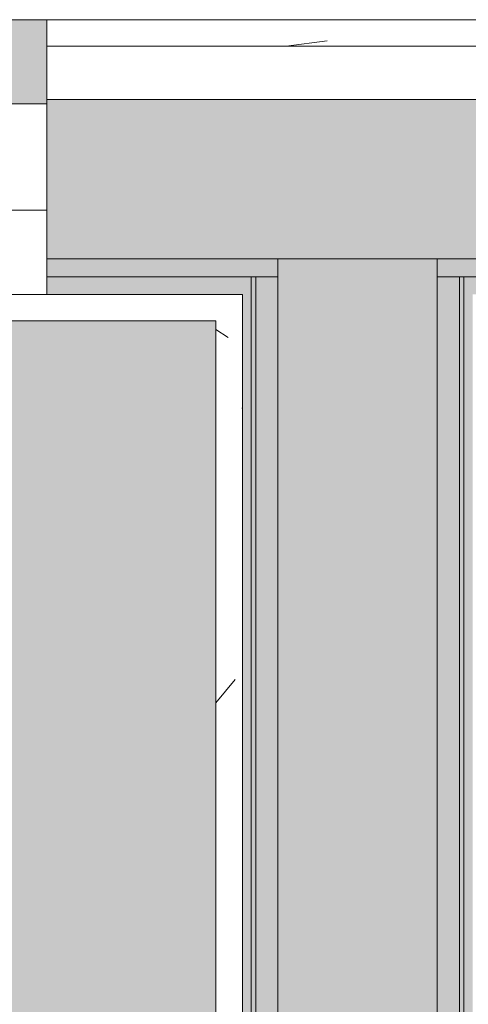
# Model space of a CAD drawing. Header units: millimetres. Extents: x 5980700 to 6194397, y -12939 to 2351883.
# Tile 425 of 587: x 6096106 to 6096359, y 4086 to 4642. Entities that reach past the tile are written whole.
import ezdxf

# ---------------------------------------------------------------- set-up
doc = ezdxf.new("R2010")
doc.units = ezdxf.units.MM
for name, color, linetype, lineweight in [('A-CLNG-PATT', 13, 'Continuous', 9), ('A-FLOR-PATT', 8, 'Continuous', 18), ('A-GLAZ', 151, 'Continuous', 9), ('A-WALL', 113, 'Continuous', 18), ('A-WALL-PATT', 111, 'Continuous', 25)]:
    doc.layers.add(name, color=color, linetype=linetype, lineweight=lineweight)
pattern_1 = [(49.99999999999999, (0, 0), (182.184668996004, -15.93908553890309), [19.05, -209.55]), (355, (0, 0), (-35.24242749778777, 191.0566080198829), [15.24, -167.64]), (100.451, (15.182, -1.328), (146.9425016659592, 175.1166878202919), [16.19, -178.09]), (46.184, (0, 50.8), (271.0788941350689, -42.04327417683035), [28.575, -314.325]), (96.636, (22.59, 47.297), (237.4025071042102, 247.4272132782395), [24.285, -267.135]), (351.184, (0, 50.8), (237.404605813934, 247.4251178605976), [22.86, -251.46]), (21, (25.4, 38.1), (151.6148798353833, -102.2655185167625), [19.05, -209.55]), (326, (25.4, 38.1), (61.80235996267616, 184.1877424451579), [15.24, -167.64]), (71.45100000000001, (38.035, 29.578), (213.4170626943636, 81.92136778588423), [16.19, -178.09]), (37.50000000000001, (0, 0), (3.08832282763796, 84.55507579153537), [8.382, -157.226, 8.382, -161.798, -168.275]), (37.50000000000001, (0, 0), (3.08832282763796, 84.55507579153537), [-335.788, 8.382, -159.893]), (7.499999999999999, (0, 0), (66.81943811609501, 100.1807470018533), [8.382, -88.646, 8.382, -153.416, -64.135]), (7.499999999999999, (0, 0), (66.81943811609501, 100.1807470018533), [-258.826, 8.382, -55.753]), (327.5, (-56.642, 0), (135.5904877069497, -5.7289126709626), [8.382, -55.118, 8.382, -189.738, -262.89]), (327.5, (-56.642, 0), (135.5904877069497, -5.7289126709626), [-261.62, 8.382, -254.508]), (317.5, (-82.042, 0), (148.1288864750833, 25.42676126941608), [8.382, -74.168, 8.382, -123.19, -186.69]), (317.5, (-82.042, 0), (148.1288864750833, 25.42676126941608), [-214.122, 8.382, -178.308])]

# ---------------------------------------------------------------- blocks, each defined once
blk = doc.blocks.new('FX-HRT-JANELA_MAXIM-AR-2FLS - 120x60cm-2FLS-ALU-3_0cmFolha 2-4108880-PLANTA DE CAIMENTO DE PISOS - 1 PAV_')
at = {"layer": 'A-GLAZ', "lineweight": 5}
for p, q in [((-800.0000000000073, -77.50000000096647), (-800.0000000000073, 77.49999999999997)), ((-800.0000000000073, 77.49999999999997), (-800.0000000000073, -77.50000000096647)), ((-800.0000000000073, 30.00000000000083), (-769.9999999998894, 30.00000000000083)), ((-769.9999999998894, -30.00000000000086), (-800.0000000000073, -30.00000000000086))]:
    blk.add_line(p, q, dxfattribs=at)
at = {"layer": 'A-GLAZ', "color": 250, "lineweight": 5}
for p, q in [((-800.0000000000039, 77.50000000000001), (-800.0000000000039, -77.49999999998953)), ((-800.0000000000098, 77.5), (-770.0000000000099, 77.5)), ((-800.0000000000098, 29.99999999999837), (-800.0000000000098, 77.5)), ((-800.0000000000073, 30.0000000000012), (799.9999999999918, 30.0000000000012)), ((-800.0000000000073, -29.99999999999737), (-800.0000000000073, 30.00000000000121)), ((-800.0000000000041, 30.00000000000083), (-769.9999999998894, 30.00000000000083)), ((799.9999999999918, -29.99999999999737), (-800.0000000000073, -29.99999999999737)), ((-769.9999999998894, -30.00000000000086), (-800.0000000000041, -30.00000000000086))]:
    blk.add_line(p, q, dxfattribs=at)
blk = doc.blocks.new('BE-PMSa-MOD-ARQ-CONEXAODOFUTURO-EX-000-R_rvt-2-PLANTA DE CAIMENTO DE PISOS - 1 PAV_')
at = {"layer": 'A-CLNG-PATT', "lineweight": 5}
h = blk.add_hatch(dxfattribs=at)
h.set_pattern_fill('FP_2', color=191, style=0, pattern_type=2)
h.set_pattern_definition([(0, (0, 0), (812.8, 203.2), [33.528, -576.072, 33.528, -576.072, -3251.2]), (0, (0, 0), (812.8, 203.2), [-1219.2, 33.528, -1185.672, 33.528, -576.072, -1422.4]), (0, (0, 0), (812.8, 203.2), [-3048, 33.528, -372.872, 33.528, -982.472]), (120, (304.8, 101.6), (-582.3763620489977, 602.3054481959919), [33.52799999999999, -576.0719999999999, 33.52799999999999, -576.0719999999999, -3251.199999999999]), (120, (304.8, 101.6), (-582.3763620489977, 602.3054481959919), [-1219.2, 33.52799999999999, -1185.672, 33.52799999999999, -576.0719999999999, -1422.4]), (120, (304.8, 101.6), (-582.3763620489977, 602.3054481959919), [-3048, 33.52799999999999, -372.8719999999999, 33.52799999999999, -982.4719999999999]), (240, (406.4, 508), (-230.4236379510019, -805.5054481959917), [33.528, -576.072, 33.528, -576.072, -3251.2]), (240, (406.4, 508), (-230.4236379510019, -805.5054481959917), [-1219.2, 33.528, -1185.672, 33.528, -576.072, -1422.4]), (240, (406.4, 508), (-230.4236379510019, -805.5054481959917), [-3048, 33.528, -372.872, 33.528, -982.472])])
h.paths.add_polyline_path([(-4222.113044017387, 4641.658994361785), (-4180.249042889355, 4642.64374296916), (-4188.405411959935, 4647.501715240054), (-4201.815905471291, 4658.980189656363), (-4208.721457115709, 4666.689964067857), (-4213.344585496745, 4674.157160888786), (-4222.113044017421, 4674.157160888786), (-4222.113044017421, 4658.980189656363)])
h.paths.add_polyline_path([(-4071.334095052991, 4641.658994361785), (-4048.614845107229, 4641.658994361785), (-4048.614845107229, 4671.658994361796), (-798.6148451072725, 4670.78704277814), (-798.6148451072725, 4641.658994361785), (4740.84754862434, 4641.658994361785), (4740.84754862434, 4671.658994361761), (7990.847548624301, 4670.787042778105), (7990.847548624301, 4641.658994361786), (8195.12662477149, 4641.658994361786), (8194.894108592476, 4674.157160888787), (-4067.985212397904, 4673.397218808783), (-4076.004587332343, 4662.31379409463), (-4087.396640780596, 4651.320948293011), (-4100.610255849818, 4642.643742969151), (-4101.304649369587, 4641.658994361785), (-4075.477744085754, 4641.658994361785)])
h.paths.add_polyline_path([(-4117.020151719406, 4643.367680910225), (-4106.45936846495, 4647.501715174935), (-4112.598217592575, 4645.199305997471)])
h.paths.add_polyline_path([(-4099.673193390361, 4651.129115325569), (-4092.74178460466, 4656.039965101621), (-4098.813227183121, 4651.788990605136)])
at = {"layer": 'A-FLOR-PATT', "lineweight": 5}
h = blk.add_hatch(dxfattribs=at)
h.set_pattern_fill('FP_100', color=133, style=0, pattern_type=2)
h.set_pattern_definition(pattern_1)
h.paths.add_polyline_path([(-1916.114845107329, -8177.825683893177), (-1683.614845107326, -8177.825683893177), (-1683.614845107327, -1915.841005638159), (-3033.614845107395, -1915.841005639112), (-3033.614845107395, -1900.841005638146), (-3933.614845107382, -1900.841005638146), (-3933.614845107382, -2050.841005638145), (-1818.614845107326, -2050.841005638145), (-1818.614845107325, -8042.852683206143), (-4146.617820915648, -8042.852683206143), (-4146.617820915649, -4063.841794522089), (-3970.61666258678, -4063.841794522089), (-3970.61666258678, -3457.84179452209), (-4146.617820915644, -3457.84179452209), (-4146.617820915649, -2138.841794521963), (-3970.61666258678, -2138.841794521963), (-3970.61666258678, -2050.841005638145), (-3963.614845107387, -2050.841005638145), (-3963.614845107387, -1900.841005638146), (-3973.614845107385, -1900.841005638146), (-3973.614845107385, -1915.841005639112), (-4105.616662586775, -1915.841005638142), (-4105.616662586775, -2003.84179452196), (-4281.617820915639, -2003.84179452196), (-4281.617820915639, -3592.841794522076), (-4105.61666258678, -3592.841794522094), (-4105.61666258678, -3928.841794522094), (-4281.617820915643, -3928.841794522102), (-4281.615120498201, -8177.82568389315), (-1916.459753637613, -8177.825683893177)])
h.paths.add_polyline_path([(8258.385255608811, -8167.825683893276), (15620.8643440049, -8167.825683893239), (15620.86434400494, -1925.841005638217), (12311.88333741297, -1925.841005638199), (12311.88333741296, -2018.841794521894), (11955.88333741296, -2018.841794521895), (11955.88333741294, -1925.841005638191), (9541.385154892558, -1925.841005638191), (9541.385154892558, -1915.841005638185), (9491.385154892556, -1915.841005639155), (9491.385154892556, -1900.841005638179), (8591.38515489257, -1900.841005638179), (8591.38515489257, -2050.841005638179), (11830.88333741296, -2050.841005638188), (11830.88333741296, -2143.841794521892), (12436.88333741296, -2143.841794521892), (12436.88333741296, -2050.841005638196), (15495.86434400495, -2050.841005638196), (15495.86434400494, -8042.825683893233), (8383.385255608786, -8042.825683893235), (8383.385255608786, -4063.841794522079), (8559.379702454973, -4063.841794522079), (8559.379702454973, -3457.841794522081), (8383.385255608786, -3457.84179452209), (8383.385255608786, -2138.841794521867), (8559.379702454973, -2138.84179452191), (8559.379702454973, -2050.841005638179), (8561.385154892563, -2050.753085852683), (8561.385154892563, -1900.841005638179), (8551.38515489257, -1900.841005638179), (8551.38515489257, -1915.841005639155), (8501.385154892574, -1915.841005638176), (8501.385154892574, -1925.841005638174), (8434.379702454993, -1925.841005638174), (8434.379702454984, -2013.841794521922), (8258.385255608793, -2013.841794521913), (8258.385255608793, -3582.841794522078), (8434.379702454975, -3582.841794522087), (8434.379702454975, -3938.841794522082), (8258.385255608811, -3938.841794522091), (8258.385255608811, -8156.700611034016)])
h.paths.add_polyline_path([(19984.7546155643, -8167.825683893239), (20089.38682609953, -8167.825683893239), (20089.38682609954, -5194.841794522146), (19913.3833374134, -5194.841794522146), (19913.3833374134, -4838.841794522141), (20089.38682609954, -4838.841794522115), (20089.38682609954, -2013.84179452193), (19913.3833374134, -2013.841794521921), (19913.3833374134, -1657.841794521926), (20089.38682609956, -1657.841794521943), (20089.38682609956, 1166.158205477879), (19913.38333741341, 1166.158205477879), (19913.38333741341, 1522.158205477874), (20089.38682609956, 1522.158205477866), (20089.38682609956, 4296.158205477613), (19913.38333741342, 4296.15820547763), (19913.3833374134, 4461.658994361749), (15971.88333741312, 4461.658994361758), (15971.88333741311, 4296.15820547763), (15800.86434400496, 4296.15820547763), (15800.86434400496, -605.8410056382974), (15790.86434400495, -605.8410056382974), (15790.86434400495, -655.841005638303), (15775.86434400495, -655.841005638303), (15775.86434400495, -1555.841005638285), (16091.88333741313, -1555.841005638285), (16091.88333741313, -1527.841794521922), (15925.86434400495, -1527.841794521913), (15925.86434400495, 4171.158205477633), (16096.88333741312, 4171.158205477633), (16097.48518693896, 4336.658994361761), (19788.38333741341, 4336.658994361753), (19788.38333741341, 4171.158205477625), (19964.38682609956, 4171.158205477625), (19964.38682609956, 1647.158205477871), (19788.38333741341, 1647.158205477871), (19788.38333741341, 1041.158205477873), (19964.38682609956, 1041.158205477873), (19964.38682609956, -1532.84179452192), (19788.38333741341, -1532.84179452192), (19788.38333741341, -2138.841794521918), (19964.38682609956, -2138.841794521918), (19964.38682609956, -4713.841794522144), (19788.3833374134, -4713.841794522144), (19788.3833374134, -5319.841794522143), (19964.38682609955, -5319.841794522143), (19964.38682609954, -8042.82568389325), (15925.86434400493, -8042.825683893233), (15925.86434400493, -2143.841794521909), (16091.88333741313, -2143.841794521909), (16091.88333741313, -1585.841005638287), (15775.86434400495, -1585.841005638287), (15775.86434400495, -1595.841005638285), (15790.86434400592, -1595.841005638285), (15790.86434400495, -1652.84179452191), (15966.88333741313, -1653.220801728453), (15966.88333741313, -2018.84179452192), (15800.86434400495, -2018.841794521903), (15800.86434400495, -8167.825683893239), (19925.14432074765, -8167.825683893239)])
h.paths.add_polyline_path([(-5690.728343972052, -8167.825683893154), (-4451.617820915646, -8167.825683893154), (-4451.617820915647, -1925.841005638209), (-4506.114845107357, -1925.84100563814), (-4506.114845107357, -1915.841005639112), (-4536.11484510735, -1915.841005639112), (-4536.11484510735, -1900.841005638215), (-4546.114845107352, -1900.841005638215), (-4546.114845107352, -2740.841005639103), (-4536.114845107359, -2740.841005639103), (-4536.114845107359, -2751.8410056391), (-4516.109778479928, -2751.8410056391), (-4516.109778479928, -2640.8410056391), (-4497.109778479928, -2640.8410056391), (-4497.109778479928, -2770.841005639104), (-4536.114845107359, -2770.841005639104), (-4536.114845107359, -2780.841005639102), (-4546.114845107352, -2780.841005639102), (-4546.114845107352, -2820.841005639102), (-4576.114845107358, -2820.841005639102), (-4576.617820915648, -8042.852683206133), (-11628.61484510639, -8042.852683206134), (-11628.6148451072, -2138.841794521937), (-11585.61666258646, -2138.841794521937), (-11585.61666258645, -2050.841005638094), (-8474.116662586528, -2050.841005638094), (-8474.116662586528, -2138.841794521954), (-7858.116662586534, -2138.841794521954), (-7858.116662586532, -2050.841005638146), (-4576.617820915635, -2050.841005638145), (-4576.617820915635, -1900.841005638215), (-5476.114845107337, -1900.841005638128), (-5476.114845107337, -1915.841005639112), (-5528.614845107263, -1915.841005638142), (-5528.614845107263, -1925.841005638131), (-7983.116662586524, -1925.841005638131), (-7983.116662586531, -2013.841794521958), (-8324.11666258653, -2013.841794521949), (-8324.11666258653, -2003.841794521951), (-8339.116662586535, -2003.84179452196), (-8339.116662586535, -1925.841005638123), (-11720.61666258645, -1925.841005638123), (-11720.61666258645, -2003.841794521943), (-11753.61484510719, -2003.841794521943), (-11753.61034441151, -8167.825683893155), (-5985.163661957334, -8167.825683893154)])
h.paths.add_polyline_path([(-15701.5291554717, -8167.825683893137), (-11933.6148451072, -8167.825683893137), (-11933.6148451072, -2013.841794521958), (-12076.61666258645, -2013.841794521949), (-12076.61666258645, -1657.841794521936), (-11923.61484510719, -1657.841794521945), (-11923.61484510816, -1515.8410056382), (-11908.61484510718, -1515.8410056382), (-11908.61484510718, -1505.841005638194), (-12058.61484510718, -1505.841005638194), (-12058.61484510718, -1532.841794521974), (-12201.61666258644, -1532.841794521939), (-12201.61666258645, -2138.841794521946), (-12058.61484510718, -2138.841794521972), (-12058.61484510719, -8042.851795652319), (-16321.61588608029, -8042.826571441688), (-16321.61588608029, -5319.841794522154), (-16145.61666258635, -5319.841794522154), (-16145.61666258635, -4713.841794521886), (-16321.61588608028, -4713.681888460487), (-16321.61588608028, -2138.84179452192), (-16145.61666258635, -2138.841794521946), (-16145.61666258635, -1532.841794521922), (-16321.61588608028, -1532.841794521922), (-16321.61588608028, 1041.158205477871), (-16145.61666258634, 1041.158205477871), (-16145.61666258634, 1647.158205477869), (-16321.61588608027, 1647.158205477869), (-16321.61588608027, 4171.158205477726), (-16145.61666258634, 4171.158205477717), (-16145.61666258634, 4336.658994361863), (-12201.61666258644, 4336.658994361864), (-12201.61666258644, 4171.158205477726), (-12058.61484510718, 4171.158205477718), (-12058.61484510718, -1475.841005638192), (-11908.61484510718, -1475.841005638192), (-11908.61484510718, -575.8410056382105), (-11923.61484510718, -575.8410056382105), (-11923.61484510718, -525.8410056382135), (-11933.61484510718, -525.8410056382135), (-11933.61484510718, 4296.158205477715), (-12076.61666258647, 4296.158205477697), (-12076.61666258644, 4461.658994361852), (-16270.61666258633, 4461.658994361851), (-16270.61666258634, 4296.158205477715), (-16446.62225526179, 4296.158205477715), (-16446.61588608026, 1522.158205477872), (-16270.61666258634, 1522.158205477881), (-16270.61666258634, 1166.158205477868), (-16446.62225526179, 1166.158205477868), (-16446.61588608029, -1657.841794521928), (-16270.61666258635, -1657.841794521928), (-16270.61666258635, -2013.841794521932), (-16446.6222552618, -2013.841794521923), (-16446.61588608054, -4838.841794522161), (-16270.61666258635, -4838.841794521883), (-16270.61666258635, -5194.841794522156), (-16446.62225526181, -5194.841794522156), (-16446.61573815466, -8167.825683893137), (-15735.98765560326, -8167.825683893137)])
h.paths.add_polyline_path([(8551.38515489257, -1770.841005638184), (9491.385154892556, -1770.841005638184), (9491.385154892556, -1755.841005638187), (9630.135154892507, -1755.841005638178), (9630.135154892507, -1740.841005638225), (11880.13515489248, -1741.712957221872), (11880.13515489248, -1755.841005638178), (11965.88333741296, -1755.841005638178), (11965.88333741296, -1662.841794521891), (12301.88333741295, -1662.841794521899), (12301.88333741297, -1755.841005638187), (12713.6541483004, -1755.841005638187), (12713.6541483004, -1740.841005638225), (14963.65414830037, -1741.712957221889), (14963.65414830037, -1755.841005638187), (15630.86434400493, -1755.841005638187), (15630.86434400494, -1595.841005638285), (15645.86434400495, -1595.841005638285), (15645.86434400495, -655.841005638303), (15630.86434400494, -655.841005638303), (15630.86434400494, -29.5925127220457), (15087.63515489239, -29.59251272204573), (15087.63515489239, -44.5925127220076), (12837.63515489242, -43.72056113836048), (12837.63515489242, -29.59251272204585), (11880.13515489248, -29.5925127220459), (11880.13515489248, -44.59251272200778), (9630.135154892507, -43.72056113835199), (9630.135154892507, -29.59251272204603), (9408.885154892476, -29.59251272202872), (9408.885154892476, -14.5925127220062), (8468.885154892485, -14.59251272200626), (8468.885154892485, -29.59251272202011), (8008.885154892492, -29.59251272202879), (8008.885154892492, -14.59251272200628), (7068.885154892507, -14.65234280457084), (7068.885154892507, -29.59251272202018), (4511.785154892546, -29.59251272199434), (4511.785154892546, 3549.158994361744), (3951.785154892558, 3549.158994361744), (3951.785154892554, 4471.658994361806), (2159.383337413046, 4471.658994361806), (2159.383337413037, 4306.158205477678), (1813.383337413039, 4306.15820547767), (1813.383337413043, 4471.658994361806), (284.8931309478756, 4471.658994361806), (284.8931309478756, 4486.658994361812), (77.29277039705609, 4486.658994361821), (77.29277039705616, 3238.903506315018), (70.48333741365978, 3238.903506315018), (70.48333741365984, 2137.158205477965), (121.3819838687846, 2137.158205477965), (121.3819838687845, 3231.348105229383), (111.0710947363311, 3241.658994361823), (106.381983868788, 3259.158994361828), (111.0710947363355, 3276.658994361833), (124.1088842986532, 3289.53068128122), (143.3753948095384, 3293.624861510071), (158.8819838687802, 3289.469883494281), (171.692873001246, 3276.658994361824), (176.3819838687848, 3259.158994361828), (171.692873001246, 3241.658994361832), (161.3819838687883, 3231.348105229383), (161.3819838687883, 2137.158205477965), (220.483337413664, 2137.158205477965), (220.4833374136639, 4336.658994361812), (1678.38333741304, 4336.658994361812), (1678.38333741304, 4171.158205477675), (2294.38333741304, 4171.158205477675), (2294.38333741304, 4336.658994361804), (3816.785154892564, 4336.658994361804), (3816.785154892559, 3414.158994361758), (4376.785154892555, 3414.158994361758), (4376.785154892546, -164.5925127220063), (15495.86434400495, -164.5925127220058), (15495.86434400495, -1620.841005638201), (12436.88333741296, -1620.841005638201), (12436.88333741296, -1527.841794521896), (11830.88333741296, -1527.841794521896), (11830.88333741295, -1620.841005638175), (8559.379702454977, -1620.841005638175), (8559.379702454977, -1532.841794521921), (7943.379702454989, -1532.841794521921), (7943.379702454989, -1620.841005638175), (2289.383337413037, -1620.841005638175), (2289.383337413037, -1527.841794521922), (2261.385126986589, -1527.841794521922), (2261.385126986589, -1770.841005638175), (3121.385126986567, -1770.841005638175), (3121.385126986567, -1755.8410056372), (4481.585154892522, -1755.841005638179), (4481.585154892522, -1770.841005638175), (5321.585154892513, -1770.841005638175), (5321.585154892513, -1755.841005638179), (7021.385154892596, -1755.841005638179), (7021.385154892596, -1770.841005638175), (7961.385154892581, -1770.841005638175), (7961.385154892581, -1755.841005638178), (8078.379702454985, -1755.841005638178), (8078.379702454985, -1667.841794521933), (8424.379702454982, -1667.841794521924), (8424.379702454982, -1755.841005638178), (8551.38515489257, -1755.841005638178)])
h.paths.add_polyline_path([(2231.385126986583, -1770.841005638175), (2231.385126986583, -1527.841794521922), (1766.385126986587, -1527.841794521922), (1766.385126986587, -1770.841005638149), (1776.385126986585, -1770.841005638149), (1776.385126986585, -1755.8410056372), (1818.383337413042, -1755.841005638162), (1818.383337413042, -1662.841794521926), (2154.383337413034, -1662.841794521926), (2154.383337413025, -1755.84100563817), (2221.385126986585, -1755.841005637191), (2221.385126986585, -1770.841005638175)])
h.paths.add_polyline_path([(-3963.614845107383, -1770.84100563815), (-3033.614845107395, -1770.84100563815), (-3033.614845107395, -1755.841005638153), (-1418.814900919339, -1755.841005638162), (-1418.814900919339, -1770.841005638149), (-578.8149009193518, -1770.841005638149), (-578.8149009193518, -1755.841005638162), (876.3851269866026, -1755.841005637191), (876.3851269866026, -1770.841005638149), (1736.38512698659, -1770.841005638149), (1736.38512698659, -1527.841794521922), (1683.383337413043, -1527.841794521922), (1683.383337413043, -1620.841005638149), (-3970.616662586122, -1620.84100563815), (-3970.61666258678, -1532.841794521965), (-4586.616662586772, -1532.841794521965), (-4586.616662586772, -1620.841005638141), (-7858.116662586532, -1620.841005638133), (-7858.116662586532, -1532.841794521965), (-8474.116662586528, -1532.841794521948), (-8474.116662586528, -1620.841005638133), (-11585.61666258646, -1620.841005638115), (-11585.61666258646, -1532.841794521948), (-11628.61484510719, -1532.841794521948), (-11628.61484510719, -164.6103600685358), (220.4833374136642, -164.6103600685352), (220.4833374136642, -29.61036006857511), (-2321.114845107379, -29.61036006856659), (-2321.114845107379, -14.61036006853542), (-3061.114845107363, -14.61036006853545), (-3061.114845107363, -29.61036006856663), (-3320.616662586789, -29.61036006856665), (-3320.616662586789, -14.61036006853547), (-4060.616662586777, -14.61036006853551), (-4060.616662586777, -29.61036006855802), (-4536.114845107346, -29.61036006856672), (-4536.114845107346, -14.61036006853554), (-5476.114845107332, -14.61036006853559), (-5476.114845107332, -29.6103600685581), (-5636.114845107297, -29.61036006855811), (-5636.114845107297, -44.61036006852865), (-7886.11484510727, -43.73840848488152), (-7886.11484510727, -29.61036006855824), (-8872.364845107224, -29.61036006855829), (-8872.364845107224, -44.6103600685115), (-11122.3648451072, -43.73840848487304), (-11122.3648451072, -29.61036006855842), (-11763.61484510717, -29.61036006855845), (-11763.61484510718, -575.8410056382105), (-11778.61484510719, -575.8410056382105), (-11778.61484510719, -1515.8410056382), (-11763.61484510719, -1515.8410056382), (-11763.61484510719, -1667.841794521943), (-11720.61666258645, -1667.841794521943), (-11720.61666258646, -1755.841005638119), (-11122.36484510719, -1755.841005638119), (-11122.36484510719, -1740.841005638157), (-8872.36484510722, -1741.712957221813), (-8872.36484510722, -1755.841005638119), (-8339.116662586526, -1755.841005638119), (-8339.116662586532, -1667.841794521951), (-7993.116662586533, -1667.841794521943), (-7993.116662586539, -1755.841005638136), (-7886.114845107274, -1755.841005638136), (-7886.114845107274, -1740.841005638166), (-5636.114845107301, -1741.712957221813), (-5636.114845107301, -1755.841005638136), (-5476.114845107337, -1755.841005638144), (-5476.114845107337, -1770.841005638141), (-4536.11484510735, -1770.841005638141), (-4536.11484510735, -1755.841005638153), (-4451.616662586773, -1755.841005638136), (-4451.616662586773, -1667.84179452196), (-4105.616662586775, -1667.84179452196), (-4105.616662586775, -1755.841005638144), (-3973.614845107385, -1755.841005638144), (-3973.614845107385, -1770.84100563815)])
h.paths.add_polyline_path([(-5396.293025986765, 115.3896399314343), (-4576.11484510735, 115.3896399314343), (-4576.11484510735, 431.4034837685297), (-4586.616662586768, 431.4034837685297), (-4586.616662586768, 265.3896399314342), (-11628.61484510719, 265.3896399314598), (-11628.61484510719, 4171.158205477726), (-11585.61666258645, 4171.158205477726), (-11585.61666258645, 4336.658994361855), (-8474.116662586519, 4336.658994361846), (-8474.116662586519, 4171.158205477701), (-7858.116662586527, 4171.158205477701), (-7858.116662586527, 4336.658994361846), (-4586.616662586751, 4336.658994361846), (-4586.616662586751, 4171.158205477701), (-4538.614845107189, 4171.158205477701), (-4538.614845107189, 2287.158205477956), (-4586.616662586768, 2287.158205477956), (-4586.616662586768, 1681.158205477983), (-4538.614845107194, 1681.158205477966), (-4538.614845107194, 995.3896399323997), (-4536.114845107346, 995.3896399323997), (-4536.114845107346, 985.3896399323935), (-4497.109778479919, 985.3896399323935), (-4497.109778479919, 855.3896399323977), (-4516.109778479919, 855.3896399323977), (-4516.109778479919, 966.3896399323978), (-4536.114845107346, 966.3896399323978), (-4536.114845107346, 955.3896399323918), (-4538.614845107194, 955.3896399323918), (-4538.614845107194, 431.4034837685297), (-4546.114845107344, 431.4034837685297), (-4546.114845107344, 115.3896399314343), (-4536.114845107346, 115.3896399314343), (-4536.114845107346, 130.3896399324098), (-4486.114845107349, 130.3896399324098), (-4486.114845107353, 140.3896399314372), (-4461.616662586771, 140.3896399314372), (-4461.616662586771, 306.4034837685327), (-4413.614845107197, 306.4034837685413), (-4413.614845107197, 1806.158205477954), (-4461.616662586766, 1806.158205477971), (-4461.616662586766, 2162.158205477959), (-4413.614845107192, 2162.158205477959), (-4413.614845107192, 4296.158205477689), (-4461.616662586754, 4296.158205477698), (-4461.616662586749, 4461.658994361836), (-7983.116662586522, 4461.658994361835), (-7983.116662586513, 4296.158205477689), (-8349.116662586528, 4296.158205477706), (-8349.116662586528, 4461.658994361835), (-11710.61666258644, 4461.658994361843), (-11710.61666258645, 4296.158205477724), (-11753.61484510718, 4296.158205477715), (-11753.61484510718, 140.3896399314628), (-5526.11484510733, 140.3896399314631), (-5526.11484510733, 130.3896399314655), (-5476.114845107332, 130.3896399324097), (-5476.114845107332, 115.3896399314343), (-5466.11484510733, 115.3896399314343)])
h.paths.add_polyline_path([(8478.885154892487, 115.4074872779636), (8478.885154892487, 431.4034837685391), (8378.385255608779, 431.4034837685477), (8378.385255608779, 1037.158205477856), (8561.383337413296, 1037.158205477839), (8561.383337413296, 1651.158205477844), (8378.385255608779, 1651.158205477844), (8378.385255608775, 4171.158205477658), (8559.383337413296, 4171.158205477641), (8559.383337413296, 4336.658994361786), (11825.88333741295, 4336.658994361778), (11825.88333741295, 4171.158205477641), (12441.88333741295, 4171.158205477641), (12441.88333741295, 4336.658994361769), (15495.86434400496, 4336.65899436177), (15495.86434400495, 265.4074872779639), (8559.379702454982, 265.4074872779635), (8559.379702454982, 431.4034837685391), (8508.885154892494, 431.4034837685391), (8508.885154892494, 115.4074872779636), (9408.885154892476, 115.4074872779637), (9408.885154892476, 130.4074872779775), (9438.885154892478, 130.4074872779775), (9438.885154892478, 140.4074872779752), (15620.86434400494, 140.4074872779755), (15620.86434400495, 4461.658994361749), (12316.88333741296, 4461.658994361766), (12316.88333741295, 4296.158205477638), (11950.88333741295, 4296.158205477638), (11950.88333741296, 4461.658994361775), (8434.383337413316, 4461.658994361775), (8434.383337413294, 4296.158205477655), (8253.385255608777, 4296.158205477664), (8253.385255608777, 1526.158205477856), (8436.383337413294, 1526.158205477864), (8436.383337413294, 1162.158205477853), (8253.385255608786, 1162.158205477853), (8253.385255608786, 306.4034837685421), (8434.379702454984, 306.4034837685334), (8434.379702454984, 140.4074872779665), (8438.885154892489, 140.4074872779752), (8438.885154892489, 130.4074872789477), (8468.885154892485, 130.4074872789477), (8468.885154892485, 115.4074872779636)])
h.paths.add_polyline_path([(7078.885154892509, 115.4074872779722), (7968.885154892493, 115.4074872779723), (7968.885154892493, 955.4074872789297), (7958.885154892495, 955.4074872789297), (7958.885154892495, 966.4074872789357), (7948.385255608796, 966.4074872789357), (7948.385255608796, 265.4074872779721), (4806.785154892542, 265.4074872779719), (4806.785154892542, 4336.658994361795), (7948.385255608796, 4336.658994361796), (7948.385255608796, 985.4074872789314), (7958.885154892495, 985.4074872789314), (7958.885154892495, 995.4074872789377), (7968.885154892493, 995.4074872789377), (7968.885154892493, 1035.407487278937), (7998.885154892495, 1035.407487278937), (7998.885154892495, 995.4074872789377), (8008.885154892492, 995.4074872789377), (8008.885154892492, 985.4074872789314), (8047.890221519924, 985.4074872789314), (8047.890221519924, 855.4074872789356), (8028.890221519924, 855.4074872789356), (8028.890221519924, 966.4074872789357), (8008.885154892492, 966.4074872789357), (8008.885154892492, 955.4074872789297), (7998.885154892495, 955.4074872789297), (7998.885154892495, 115.4074872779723), (8008.885154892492, 115.4074872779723), (8008.885154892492, 130.4074872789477), (8083.385255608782, 130.4074872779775), (8083.385255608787, 4471.65899436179), (4671.785154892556, 4471.658994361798), (4671.785154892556, 130.4074872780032), (7068.885154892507, 130.4074872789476), (7068.885154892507, 115.4074872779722)])
h.paths.add_polyline_path([(1857.919751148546, 1037.158205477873), (2296.383337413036, 1037.158205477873), (2296.383337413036, 1651.158205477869), (1676.383337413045, 1651.158205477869), (1676.383337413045, 1037.158205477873), (1826.383337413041, 1037.158205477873)])
h.paths.add_polyline_path([(2161.383337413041, 1172.158205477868), (1811.383337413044, 1172.158205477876), (1811.383337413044, 1516.158205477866), (2161.383337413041, 1516.158205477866), (2161.383337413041, 1177.256799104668)])
h.paths.add_polyline_path([(137.9111174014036, 3278.855100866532), (131.3834321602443, 3276.480338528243), (131.3834321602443, 3259.158994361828), (137.9112161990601, 3259.158994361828), (137.9112161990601, 3277.667937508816)])
h.paths.add_polyline_path([(141.3819838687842, 3259.158994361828), (161.3819838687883, 3259.158994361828), (158.7024919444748, 3268.550988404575), (155.5241194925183, 3273.003317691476), (148.2594671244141, 3277.615929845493), (141.461635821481, 3278.855091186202), (137.9111174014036, 3278.855100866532), (137.9112161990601, 3259.158994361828), (139.4408410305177, 3259.158994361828)])
h.paths.add_polyline_path([(127.2398482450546, 3259.158994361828), (131.3834321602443, 3259.60654442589), (131.3834321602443, 3276.480338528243), (126.061811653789, 3272.015600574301), (122.0634673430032, 3263.023564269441), (122.1477157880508, 3259.158994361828), (126.061811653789, 3259.158994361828)])
at = {"layer": 'A-WALL', "lineweight": 5}
for color, points in [(9, [(3731.201831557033, 4594.158994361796), (3856.385154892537, 4594.158994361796), (3856.385154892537, 4641.658994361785), (2256.385154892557, 4641.658994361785), (2256.385154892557, 4594.158994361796), (3323.042331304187, 4594.158994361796)]), (9, [(3974.285154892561, 3571.658994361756), (3974.285154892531, 4496.658994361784), (3971.785154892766, 4496.658994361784), (3971.785154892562, 3571.658994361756)]), (50, [(3986.785154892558, 3584.158994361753), (3986.785154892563, 4496.658994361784), (3974.285154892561, 4496.442356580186), (3974.285154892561, 3584.158994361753), (3980.037697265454, 3584.158994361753)]), (50, [(4076.78515489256, 3686.658994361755), (4089.285154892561, 3686.658994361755), (4089.285154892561, 4496.658994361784), (4076.78515489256, 4496.32932403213), (4076.78515489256, 3689.158994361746)]), (9, [(4089.285154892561, 3689.158994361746), (4091.78515489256, 3689.658994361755), (4091.785154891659, 4496.658994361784), (4089.285154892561, 4496.604049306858), (4089.285154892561, 3694.158994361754)]), (50, [(4096.785154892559, 3694.158994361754), (4096.785154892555, 4486.658994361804), (4091.78515489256, 4486.658994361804), (4091.78515489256, 3694.158994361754)])]:
    blk.add_hatch(color=color, dxfattribs=at).paths.add_polyline_path(points)
h = blk.add_hatch(color=9, dxfattribs=at)
h.paths.add_polyline_path([(4091.785154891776, 4496.658994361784), (4546.78515489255, 4497.003821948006), (4546.78515489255, 4506.658994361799), (4076.78515489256, 4506.658994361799), (4076.78515489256, 4496.658994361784), (4089.285154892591, 4496.658994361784)])
h.paths.add_polyline_path([(3986.785154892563, 4496.658994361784), (3986.785154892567, 4506.658994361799), (3856.385154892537, 4506.658994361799), (3856.385154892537, 4496.658994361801), (3974.285154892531, 4496.658994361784)])
h.paths.add_polyline_path([(2145.070618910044, 4496.658994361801), (2256.385154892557, 4496.658994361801), (2256.385154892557, 4506.658994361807), (2134.383337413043, 4506.658994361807), (2134.383337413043, 4496.658994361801), (2144.383337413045, 4496.658994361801)])
at = {"layer": 'A-WALL'}
h = blk.add_hatch(color=10, dxfattribs=at)
h.paths.add_polyline_path([(3971.785154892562, 4486.658994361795), (3971.785154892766, 4496.658994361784), (3856.385154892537, 4496.658994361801), (3856.385154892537, 4486.658994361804), (3966.785154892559, 4486.658994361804)])
h.paths.add_polyline_path([(4526.785154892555, 4486.658994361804), (4531.785154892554, 4486.658994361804), (4531.785154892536, 4496.658994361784), (4091.785154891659, 4496.658994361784), (4091.78515489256, 4486.658994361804), (4516.78515489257, 4486.658994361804)])
h.paths.add_polyline_path([(2159.383337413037, 4486.658994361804), (2256.385154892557, 4486.658994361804), (2256.385154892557, 4496.658994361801), (2134.383337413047, 4496.658994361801), (2134.463701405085, 4486.658994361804), (2144.383337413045, 4486.658994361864)])
blk.add_hatch(color=10, dxfattribs=at).paths.add_polyline_path([(3971.285154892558, 3569.158994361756), (3971.785154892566, 3569.158994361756), (3971.785154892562, 4486.658994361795), (3966.785154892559, 4486.658994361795), (3966.785154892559, 3569.158994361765)])
at = {"layer": 'A-WALL-PATT', "lineweight": 5}
h = blk.add_hatch(dxfattribs=at)
h.set_pattern_fill('FP_9', color=135, style=0, pattern_type=2)
h.set_pattern_definition([(49.99999999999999, (0, 0), (728.73650110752, -63.75582262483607), [76.2, -838.2]), (355, (0, 0), (-140.9716152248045, 764.2276025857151), [60.96, -670.56]), (100.451, (60.728, -5.313), (587.770006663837, 700.4667512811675), [64.76, -712.36]), (46.184, (0, 203.2), (1084.316239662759, -168.1709612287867), [114.3, -1257.3]), (96.636, (90.36, 189.186), (949.6099128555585, 989.7098464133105), [97.14, -1068.54]), (351.184, (0, 203.2), (949.620552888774, 989.7011531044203), [91.44, -1005.84]), (21, (101.6, 152.4), (606.4578690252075, -409.0605652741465), [76.2, -838.2]), (326, (101.6, 152.4), (247.208340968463, 736.752917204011), [60.96, -670.56]), (71.45100000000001, (152.138, 118.312), (853.6682507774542, 327.6854711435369), [64.76, -712.36]), (37.50000000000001, (0, 0), (12.35469342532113, 338.2201185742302), [33.528, -628.904, 33.528, -647.192, -673.1]), (37.50000000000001, (0, 0), (12.35469342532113, 338.2201185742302), [-1343.152, 33.528, -639.572]), (7.499999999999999, (0, 0), (267.2788744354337, 400.7221270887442), [33.528, -354.584, 33.528, -613.664, -256.54]), (7.499999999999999, (0, 0), (267.2788744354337, 400.7221270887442), [-1035.304, 33.528, -223.012]), (327.5, (-226.568, 0), (542.363331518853, -22.91534459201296), [33.528, -220.472, 33.528, -758.952, -1051.56]), (327.5, (-226.568, 0), (542.363331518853, -22.91534459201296), [-1046.48, 33.528, -1018.032]), (317.5, (-328.168, 0), (592.5169587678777, 101.7071067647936), [33.528, -296.672, 33.528, -492.76, -746.76]), (317.5, (-328.168, 0), (592.5169587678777, 101.7071067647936), [-856.488, 33.528, -713.232])])
h.paths.add_polyline_path([(4636.785154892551, 4626.658994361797), (4651.785154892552, 4626.658994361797), (4651.785154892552, 4641.658994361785), (3856.385154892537, 4641.658994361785), (3856.385154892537, 4626.658994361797), (4614.507785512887, 4626.658994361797)])
h.paths.add_polyline_path([(2196.117677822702, 4626.658994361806), (2256.385154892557, 4626.658994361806), (2256.385154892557, 4641.658994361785), (1951.78515489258, 4640.896085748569), (1951.78515489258, 4626.658994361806), (2167.77611074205, 4626.658994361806)])
h = blk.add_hatch(color=57, dxfattribs=at)
h.paths.add_polyline_path([(4636.785154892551, 4506.658994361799), (4636.785154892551, 4596.658994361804), (3856.385154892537, 4596.658994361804), (3856.385154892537, 4506.658994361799), (4614.507785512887, 4506.658994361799)])
h.paths.add_polyline_path([(2256.385154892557, 4506.658994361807), (2256.385154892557, 4596.658994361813), (2124.383337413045, 4596.658994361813), (2124.383337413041, 4506.658994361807), (2144.383337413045, 4506.658994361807)])
blk.add_hatch(color=9, dxfattribs=at).paths.add_polyline_path([(4025.637149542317, 3674.15899436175), (4076.78515489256, 3674.15899436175), (4076.78515489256, 4506.658994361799), (3986.785154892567, 4506.658994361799), (3986.785154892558, 3674.15899436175)])
h = blk.add_hatch(dxfattribs=at)
h.set_pattern_fill('FP_119', color=133, style=0, pattern_type=2)
h.set_pattern_definition(pattern_1)
h.paths.add_polyline_path([(2170.32194362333, 4471.658994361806), (3951.785154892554, 4471.658994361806), (3966.785154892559, 4486.658994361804), (2144.383337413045, 4486.658994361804), (2159.383337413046, 4471.658994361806)])
h = blk.add_hatch(dxfattribs=at)
h.set_pattern_fill('FP_100', color=133, style=0, pattern_type=2)
h.set_pattern_definition(pattern_1)
h.paths.add_polyline_path([(3951.785154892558, 3549.158994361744), (3966.785154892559, 3564.15899436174), (3966.785154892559, 4486.658994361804), (3951.785154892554, 4471.658994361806), (3951.785154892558, 3557.876868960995)])
at = {"layer": 'A-WALL', "color": 250, "lineweight": 5}
blk.add_line((2256.385154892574, 4641.658994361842), (3856.385154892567, 4641.658994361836), dxfattribs=at)
at = {"layer": 'A-WALL', "color": 130, "lineweight": 9}
for p, q in [((4651.78515489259, 4641.658994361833), (3856.385154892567, 4641.658994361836)), ((3856.385154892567, 4641.658994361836), (3856.385154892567, 4594.158994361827)), ((3856.385154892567, 4486.658994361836), (3966.785154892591, 4486.658994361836)), ((3966.785154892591, 4486.658994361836), (3966.78515489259, 3694.158994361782))]:
    blk.add_line(p, q, dxfattribs=at)
at = {"layer": 'A-WALL', "color": 90, "lineweight": 5}
for p, q in [((4636.785154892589, 4626.658994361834), (3856.385154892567, 4626.658994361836)), ((4636.785154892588, 4596.658994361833), (3856.385154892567, 4596.658994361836)), ((3986.785154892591, 4506.658994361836), (3856.385154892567, 4506.658994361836)), ((3986.785154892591, 4506.658994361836), (4076.785154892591, 4506.658994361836)), ((3986.785154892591, 4506.658994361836), (3986.785154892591, 4496.658994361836)), ((3986.785154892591, 4506.658994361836), (4076.785154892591, 4506.658994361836)), ((4076.785154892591, 4506.658994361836), (4076.785154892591, 4496.658994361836)), ((4546.785154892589, 4506.658994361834), (4076.785154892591, 4506.658994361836)), ((3971.785154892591, 4496.658994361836), (3856.385154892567, 4496.658994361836)), ((3971.785154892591, 4496.658994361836), (3974.285154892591, 4496.658994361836)), ((3971.785154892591, 4496.658994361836), (3971.785154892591, 4486.658994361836)), ((3971.785154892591, 4496.658994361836), (3974.285154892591, 4496.658994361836)), ((3974.285154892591, 4496.658994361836), (3986.785154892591, 4496.658994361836)), ((3974.285154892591, 4496.658994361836), (3974.285154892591, 4486.658994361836)), ((3974.285154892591, 4496.658994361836), (3986.785154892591, 4496.658994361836)), ((3986.785154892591, 4496.658994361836), (3986.785154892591, 4486.658994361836)), ((4076.785154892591, 4496.658994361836), (4089.285154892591, 4496.658994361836)), ((4076.785154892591, 4496.658994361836), (4076.785154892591, 4486.658994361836)), ((4076.785154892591, 4496.658994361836), (4089.285154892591, 4496.658994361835)), ((4089.285154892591, 4496.658994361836), (4091.785154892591, 4496.658994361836)), ((4089.285154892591, 4496.658994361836), (4089.285154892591, 4486.658994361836)), ((4089.285154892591, 4496.658994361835), (4091.785154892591, 4496.658994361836)), ((4091.785154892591, 4496.658994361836), (4091.785154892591, 4486.658994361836)), ((4531.785154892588, 4496.658994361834), (4091.785154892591, 4496.658994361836)), ((3971.78515489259, 3694.158994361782), (3971.785154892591, 4486.658994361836)), ((3974.28515489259, 3694.158994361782), (3974.285154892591, 4486.658994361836)), ((3986.785154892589, 3694.158994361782), (3986.785154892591, 4486.658994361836)), ((4076.78515489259, 3694.158994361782), (4076.785154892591, 4486.658994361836)), ((4089.285154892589, 3694.158994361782), (4089.285154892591, 4486.658994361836)), ((4091.785154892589, 3694.158994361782), (4091.785154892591, 4486.658994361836)), ((3951.785154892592, 4471.658994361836), (2159.383337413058, 4471.658994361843)), ((3951.785154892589, 3549.158994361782), (3951.785154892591, 4471.658994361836))]:
    blk.add_line(p, q, dxfattribs=at)
at = {"layer": 'A-GLAZ', "color": 250, "lineweight": 5, "rotation": 180}
blk.add_blockref('FX-HRT-JANELA_MAXIM-AR-2FLS - 120x60cm-2FLS-ALU-3_0cmFolha 2-4108880-PLANTA DE CAIMENTO DE PISOS - 1 PAV_', (3056.385154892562, 4564.158994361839), dxfattribs=at)

msp = doc.modelspace()

# ---------------------------------------------------------------- block references
at = {"color": 50, "lineweight": 5}
msp.add_blockref('BE-PMSa-MOD-ARQ-CONEXAODOFUTURO-EX-000-R_rvt-2-PLANTA DE CAIMENTO DE PISOS - 1 PAV_', (6092264.959189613, 0), dxfattribs=at)

doc.saveas('drawing.dxf')
